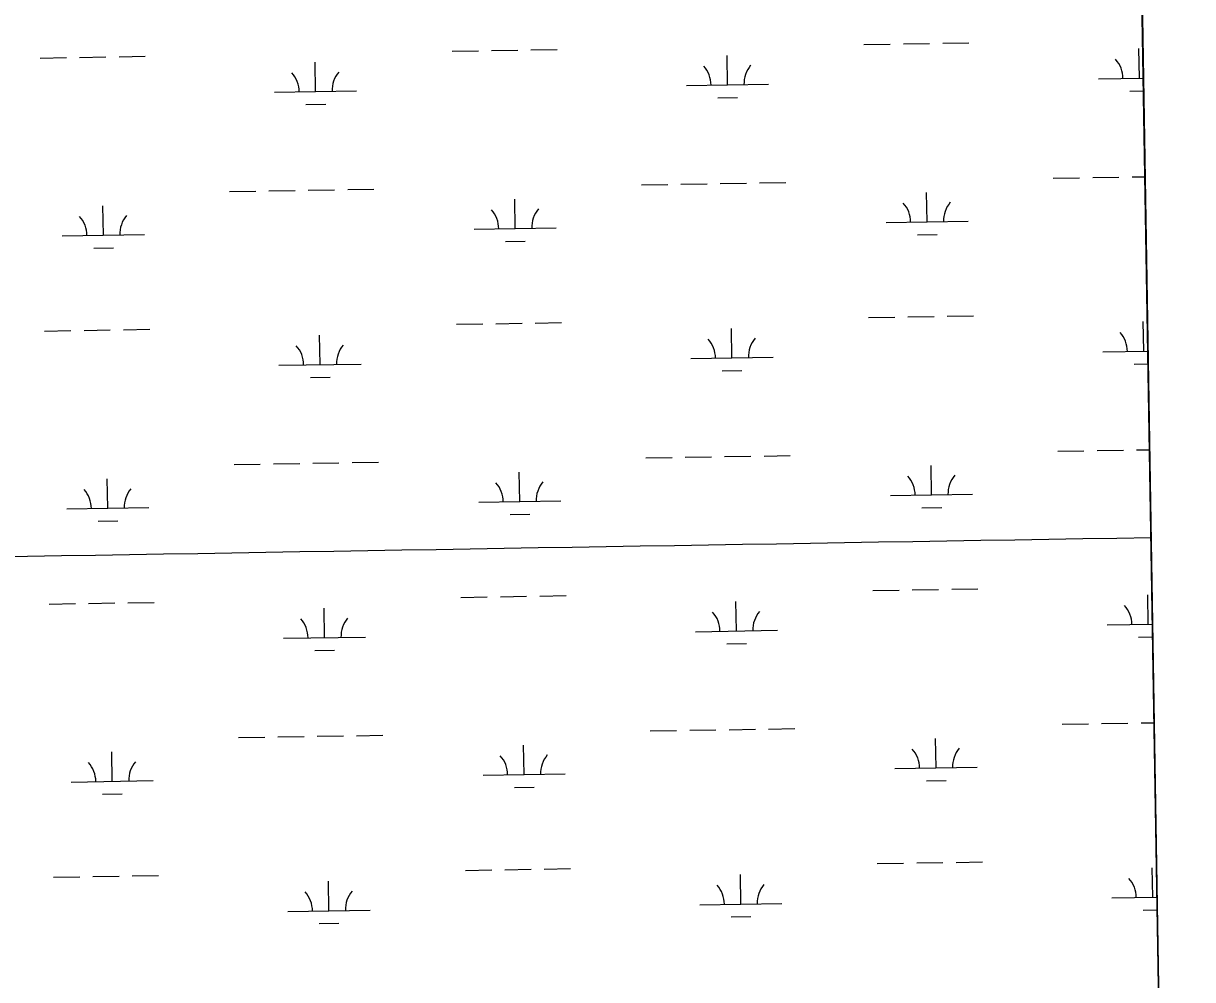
# Model space of a CAD drawing. Extents: x 3855477 to 3893699, y 299188 to 325115.
# Drawn here: x 3890172 to 3891597, y 307627 to 308792 of the extents above; entities that cross this region are included whole.
import ezdxf

# ---------------------------------------------------------------- set-up
doc = ezdxf.new("R2010")
doc.units = 0
for name, color, linetype in [('V-GRID-FRAM', 7, 'Continuous'), ('V-GRID-MAJR', 7, 'Continuous'), ('V-WETL-SWMP', 7, 'Continuous')]:
    doc.layers.add(name, color=color, linetype=linetype)

msp = doc.modelspace()

# ---------------------------------------------------------------- linework, layer by layer
at = {"layer": 'V-GRID-FRAM'}
msp.add_lwpolyline([(3859445.3, 322797), (3891292.6, 323315.8), (3891596.8, 305135.9), (3859733.6, 304616.8), (3859445.3, 322797)], dxfattribs=at)
at = {"layer": 'V-GRID-MAJR'}
msp.add_spline([(3859685.5, 307646.8), (3864995.7, 307731.4), (3870305.8, 307816.8), (3875615.9, 307902.9), (3880925.9, 307989.8), (3886236, 308077.5), (3891546.1, 308165.9)], degree=3, dxfattribs=at)
at = {"layer": 'V-WETL-SWMP'}
for p, q in [((3891570.7, 306690.7), (3891519.4, 309762.6)), ((3891196.3, 308766.4), (3891228.3, 308766.9)), ((3891244.3, 308767.1), (3891276.3, 308767.7)), ((3891292.3, 308767.9), (3891324.3, 308768.5)), ((3890192.7, 308750), (3890224.7, 308750.5)), ((3890240.7, 308750.8), (3890272.7, 308751.3)), ((3890288.7, 308751.6), (3890320.6, 308752.1)), ((3890694.5, 308758.2), (3890726.5, 308758.7)), ((3890742.5, 308759), (3890774.5, 308759.5)), ((3890790.5, 308759.8), (3890822.5, 308760.3)), ((3891030.1, 308717.2), (3891029.5, 308753.2)), ((3891531.9, 308725.4), (3891531.3, 308761.4)), ((3890528.2, 308709), (3890527.6, 308745)), ((3891481.9, 308724.6), (3891536.7, 308725.5)), ((3890478.2, 308708.2), (3890578.2, 308709.9)), ((3890980.1, 308716.4), (3891080.1, 308718)), ((3891520.2, 308709.8), (3891537, 308710)), ((3890516.5, 308693.4), (3890540.5, 308693.8)), ((3891018.3, 308701.6), (3891042.3, 308702)), ((3890925.2, 308595.4), (3890957.2, 308595.9)), ((3890973.2, 308596.2), (3891005.2, 308596.7)), ((3891021.2, 308597), (3891053.2, 308597.5)), ((3891069.2, 308597.8), (3891101.2, 308598.3)), ((3891427, 308603.6), (3891459, 308604.1)), ((3891475, 308604.4), (3891507, 308604.9)), ((3891523, 308605.2), (3891538.7, 308605.4)), ((3890423.3, 308587.3), (3890455.3, 308587.8)), ((3890471.3, 308588), (3890503.3, 308588.6)), ((3890519.3, 308588.8), (3890551.3, 308589.3)), ((3890567.3, 308589.6), (3890599.3, 308590.1)), ((3891273.3, 308550.3), (3891272.7, 308586.3)), ((3890269.6, 308534), (3890269, 308570)), ((3890771.4, 308542.2), (3890770.9, 308578.2)), ((3891223.3, 308549.5), (3891323.3, 308551.2)), ((3890721.5, 308541.4), (3890821.4, 308543)), ((3890219.6, 308533.2), (3890319.6, 308534.8)), ((3890759.7, 308526.5), (3890783.7, 308526.9)), ((3891261.5, 308534.7), (3891285.5, 308535.1)), ((3890257.9, 308518.4), (3890281.9, 308518.8)), ((3890699.9, 308425.6), (3890731.9, 308426.1)), ((3890747.9, 308426.3), (3890779.9, 308426.9)), ((3890795.9, 308427.1), (3890827.9, 308427.6)), ((3891201.8, 308433.7), (3891233.8, 308434.3)), ((3891249.8, 308434.5), (3891281.8, 308435)), ((3891297.8, 308435.3), (3891329.8, 308435.8)), ((3891537.3, 308392.8), (3891536.7, 308428.8)), ((3890198.1, 308417.4), (3890230.1, 308417.9)), ((3890246.1, 308418.2), (3890278.1, 308418.7)), ((3890294.1, 308418.9), (3890326.1, 308419.5)), ((3890533.6, 308376.4), (3890533.1, 308412.4)), ((3891035.5, 308384.6), (3891034.9, 308420.6)), ((3890985.5, 308383.8), (3891085.5, 308385.4)), ((3891487.3, 308392), (3891542.3, 308392.8)), ((3890483.6, 308375.6), (3890583.6, 308377.2)), ((3891023.7, 308369), (3891047.7, 308369.4)), ((3891525.6, 308377.1), (3891542.5, 308377.4)), ((3890521.9, 308360.8), (3890545.9, 308361.2)), ((3891074.6, 308265.1), (3891106.6, 308265.7)), ((3891432.4, 308271), (3891464.4, 308271.5)), ((3891480.4, 308271.8), (3891512.4, 308272.3)), ((3891528.4, 308272.5), (3891544.3, 308272.8)), ((3890428.8, 308254.6), (3890460.8, 308255.1)), ((3890476.8, 308255.4), (3890508.8, 308255.9)), ((3890524.8, 308256.2), (3890556.7, 308256.7)), ((3890572.7, 308257), (3890604.7, 308257.5)), ((3890930.6, 308262.8), (3890962.6, 308263.3)), ((3890978.6, 308263.6), (3891010.6, 308264.1)), ((3891026.6, 308264.4), (3891058.6, 308264.9)), ((3891278.7, 308217.7), (3891278.1, 308253.7)), ((3890275, 308201.4), (3890274.4, 308237.4)), ((3890776.9, 308209.5), (3890776.3, 308245.5)), ((3890726.9, 308208.7), (3890826.9, 308210.4)), ((3891228.7, 308216.9), (3891328.7, 308218.5)), ((3890225, 308200.6), (3890325, 308202.2)), ((3891267, 308202.1), (3891291, 308202.5)), ((3890263.3, 308185.7), (3890287.3, 308186.1)), ((3890765.1, 308193.9), (3890789.1, 308194.3)), ((3890801.3, 308094.5), (3890833.3, 308095)), ((3891207.2, 308101.1), (3891239.2, 308101.6)), ((3891255.2, 308101.9), (3891287.2, 308102.4)), ((3891303.2, 308102.7), (3891335.2, 308103.2)), ((3891542.7, 308060.1), (3891542.2, 308096.1)), ((3890203.5, 308084.8), (3890235.5, 308085.3)), ((3890251.5, 308085.5), (3890283.5, 308086.1)), ((3890299.5, 308086.3), (3890331.5, 308086.8)), ((3890705.3, 308092.9), (3890737.3, 308093.5)), ((3890753.3, 308093.7), (3890785.3, 308094.2)), ((3891040.9, 308052), (3891040.3, 308088)), ((3890539.1, 308043.8), (3890538.5, 308079.8)), ((3890990.9, 308051.1), (3891090.9, 308052.8)), ((3891492.7, 308059.3), (3891547.8, 308060.2)), ((3890489.1, 308043), (3890589.1, 308044.6)), ((3891531, 308044.5), (3891548.1, 308044.8)), ((3890527.3, 308028.2), (3890551.3, 308028.6)), ((3891029.2, 308036.3), (3891053.2, 308036.7)), ((3891437.9, 307938.3), (3891469.9, 307938.9)), ((3891485.9, 307939.1), (3891517.9, 307939.6)), ((3891533.9, 307939.9), (3891549.8, 307940.2)), ((3890530.2, 307923.6), (3890562.2, 307924.1)), ((3890578.2, 307924.3), (3890610.2, 307924.9)), ((3890936, 307930.2), (3890968, 307930.7)), ((3890984, 307930.9), (3891016, 307931.5)), ((3891032, 307931.7), (3891064, 307932.3)), ((3891080, 307932.5), (3891112, 307933)), ((3890434.2, 307922), (3890466.2, 307922.5)), ((3890482.2, 307922.8), (3890514.2, 307923.3)), ((3890782.3, 307876.9), (3890781.7, 307912.9)), ((3891284.1, 307885.1), (3891283.5, 307921.1)), ((3890280.4, 307868.7), (3890279.9, 307904.7)), ((3891234.1, 307884.3), (3891334.1, 307885.9)), ((3890230.4, 307867.9), (3890330.4, 307869.6)), ((3890732.3, 307876.1), (3890832.3, 307877.7)), ((3891272.4, 307869.5), (3891296.4, 307869.9)), ((3890268.7, 307853.1), (3890292.7, 307853.5)), ((3890770.5, 307861.3), (3890794.5, 307861.7)), ((3891212.6, 307768.5), (3891244.6, 307769)), ((3891260.6, 307769.3), (3891292.6, 307769.8)), ((3891308.6, 307770), (3891340.6, 307770.6)), ((3890256.9, 307752.9), (3890288.9, 307753.4)), ((3890304.9, 307753.7), (3890336.9, 307754.2)), ((3890710.8, 307760.3), (3890742.8, 307760.8)), ((3890758.8, 307761.1), (3890790.8, 307761.6)), ((3890806.8, 307761.9), (3890838.7, 307762.4)), ((3891046.3, 307719.3), (3891045.7, 307755.3)), ((3891548.2, 307727.5), (3891547.6, 307763.5)), ((3890208.9, 307752.1), (3890240.9, 307752.6)), ((3890544.5, 307711.2), (3890543.9, 307747.1)), ((3891498.2, 307726.7), (3891553.4, 307727.6)), ((3890494.5, 307710.3), (3890594.5, 307712)), ((3890996.3, 307718.5), (3891096.3, 307720.1)), ((3891536.4, 307711.9), (3891553.7, 307712.2)), ((3890532.7, 307695.5), (3890556.7, 307695.9)), ((3891034.6, 307703.7), (3891058.6, 307704.1))]:
    msp.add_line(p, q, dxfattribs=at)
for centre, start, end in [((3890974.8, 308716.8), 0.1615, 41.7052), ((3891085.3, 308718.6), 140.1615, 181.7052), ((3891476.7, 308725), 0.1615, 41.7052), ((3890473, 308708.6), 0.1615, 41.7052), ((3890583.4, 308710.4), 140.1615, 181.7052), ((3890716.2, 308541.7), 0.1615, 41.7052), ((3890826.7, 308543.5), 140.1615, 181.7052), ((3891218, 308549.9), 0.1615, 41.7052), ((3891328.5, 308551.7), 140.1615, 181.7052), ((3890214.4, 308533.6), 0.1615, 41.7052), ((3890324.8, 308535.4), 140.1615, 181.7052), ((3891090.7, 308386), 140.1615, 181.7052), ((3891482.1, 308392.3), 0.1615, 41.7052), ((3890478.4, 308376), 0.1615, 41.7052), ((3890588.9, 308377.8), 140.1615, 181.7052), ((3890980.2, 308384.2), 0.1615, 41.7052), ((3891223.5, 308217.3), 0.1615, 41.7052), ((3891333.9, 308219.1), 140.1615, 181.7052), ((3890219.8, 308200.9), 0.1615, 41.7052), ((3890330.2, 308202.7), 140.1615, 181.7052), ((3890721.6, 308209.1), 0.1615, 41.7052), ((3890832.1, 308210.9), 140.1615, 181.7052), ((3891487.5, 308059.7), 0.1615, 41.7052), ((3890483.8, 308043.4), 0.1615, 41.7052), ((3890594.3, 308045.2), 140.1615, 181.7052), ((3890985.7, 308051.5), 0.1615, 41.7052), ((3891096.1, 308053.3), 140.1615, 181.7052), ((3890727, 307876.5), 0.1615, 41.7052), ((3890837.5, 307878.3), 140.1615, 181.7052), ((3891228.9, 307884.7), 0.1615, 41.7052), ((3891339.4, 307886.5), 140.1615, 181.7052), ((3890225.2, 307868.3), 0.1615, 41.7052), ((3890335.7, 307870.1), 140.1615, 181.7052), ((3890991.1, 307718.9), 0.1615, 41.7052), ((3891101.5, 307720.7), 140.1615, 181.7052), ((3891492.9, 307727.1), 0.1615, 41.7052), ((3890489.2, 307710.7), 0.1615, 41.7052), ((3890599.7, 307712.5), 140.1615, 181.7052)]:
    msp.add_arc(centre, 35.2, start, end, dxfattribs=at)

doc.saveas('drawing.dxf')
